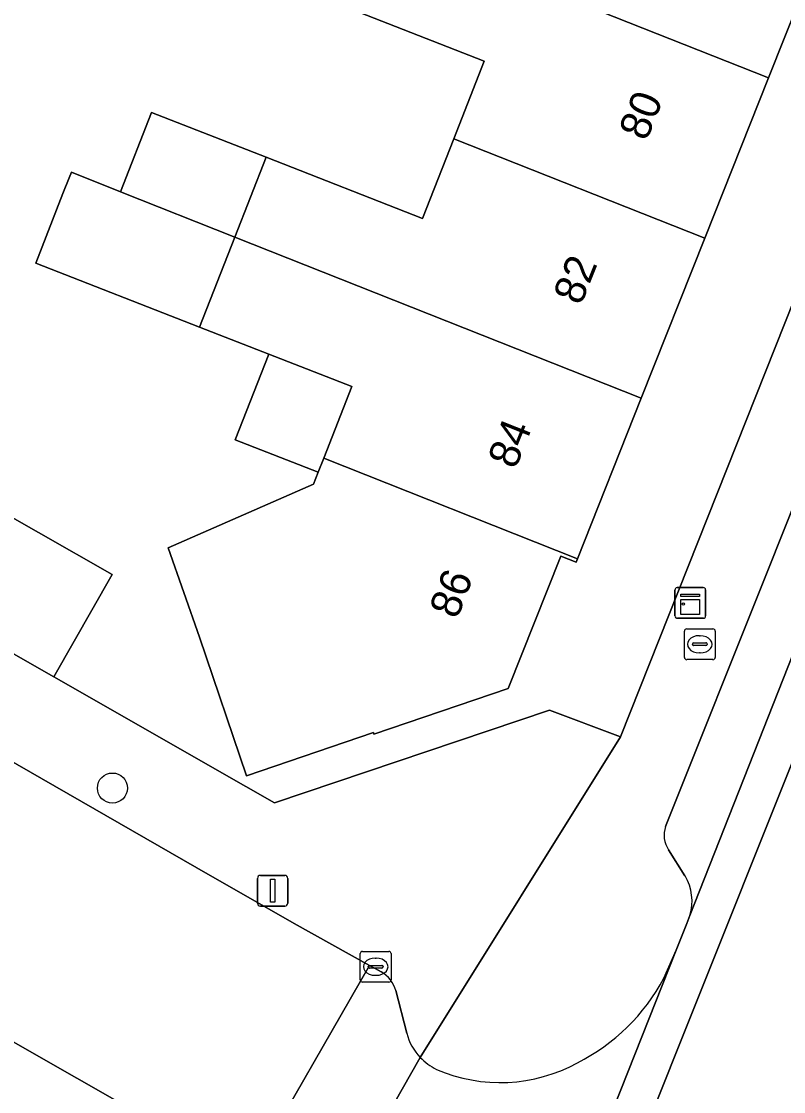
# Model space of a CAD drawing. Extents: x 160023 to 161302, y 384750 to 385707.
# Drawn here: x 160429.94 to 160454.71, y 385065.04 to 385099.84 of the extents above; entities that cross this region are included whole.
import ezdxf

# ---------------------------------------------------------------- set-up
doc = ezdxf.new("R2010")
doc.units = 0
for name, color, linetype in [('IMGEO_Boom', 7, 'Continuous'), ('IMGEO_Brandkraan', 7, 'Continuous'), ('IMGEO_Erf', 7, 'Continuous'), ('IMGEO_Kast', 7, 'Continuous'), ('IMGEO_Kolk', 7, 'Continuous'), ('IMGEO_Lichtmast', 7, 'Continuous'), ('IMGEO_Muur', 7, 'Continuous'), ('IMGEO_Pand', 7, 'Continuous'), ('IMGEO_Pand_nummerreeks', 7, 'Continuous'), ('IMGEO_Parkeervlak_open', 7, 'Continuous'), ('IMGEO_Rijbaan_lokaal_gesloten', 7, 'Continuous'), ('IMGEO_Rijbaan_lokaal_open', 7, 'Continuous'), ('IMGEO_Voetpad_open', 7, 'Continuous')]:
    doc.layers.add(name, color=color, linetype=linetype)

msp = doc.modelspace()

# ---------------------------------------------------------------- linework, layer by layer
at = {"layer": 'IMGEO_Boom'}
msp.add_circle((160432.899, 385074.913), 0.489, dxfattribs=at)
at = {"layer": 'IMGEO_Brandkraan'}
for p, q in [((160451.485, 385079.162), (160451.485, 385080.014)), ((160451.56, 385080.088), (160452.412, 385080.088)), ((160451.973, 385079.868), (160451.998, 385079.868)), ((160452.486, 385080.014), (160452.486, 385079.162)), ((160451.744, 385079.582), (160451.744, 385079.594)), ((160452.182, 385079.545), (160451.784, 385079.545)), ((160451.787, 385079.631), (160452.185, 385079.631)), ((160452.228, 385079.594), (160452.228, 385079.582)), ((160452.412, 385079.088), (160451.56, 385079.088)), ((160451.996, 385079.308), (160451.971, 385079.308))]:
    msp.add_line(p, q, dxfattribs=at)
for points in [[(160451.485, 385079.162), (160451.485, 385080.014)], [(160451.56, 385080.088), (160452.412, 385080.088)], [(160452.486, 385080.014), (160452.486, 385079.162)], [(160452.412, 385079.088), (160451.56, 385079.088)]]:
    msp.add_lwpolyline(points, dxfattribs=at)
for centre, radius, start, end in [((160451.562, 385080.012), 0.0765, 91.552, 178.448), ((160451.562, 385080.012), 0.0765, 91.552, 178.448), ((160452.41, 385080.012), 0.0765, 1.552, 88.448), ((160452.41, 385080.012), 0.0765, 1.552, 88.448), ((160451.784, 385079.591), 0.0403, 85.8775, 175.7526), ((160451.781, 385079.581), 0.0366, 178.938, 274.7102), ((160452.185, 385079.588), 0.043, 264.8664, 352.4533), ((160452.189, 385079.593), 0.0386, 1.7309, 96.639), ((160451.562, 385079.164), 0.0765, 181.552, 268.448), ((160451.562, 385079.164), 0.0765, 181.552, 268.448), ((160452.41, 385079.164), 0.0765, 271.552, 358.448), ((160452.41, 385079.164), 0.0765, 271.552, 358.448)]:
    msp.add_arc(centre, radius, start, end, dxfattribs=at)
for centre, major_axis, ratio, start_param, end_param in [((160451.972, 385079.588), (-0.387, 0.002), 0.722429, 4.712389, 7.853982), ((160451.997, 385079.588), (-0.39, 0.002), 0.717154, 1.570796, 4.712389)]:
    msp.add_ellipse(centre, major_axis=major_axis, ratio=ratio, start_param=start_param, end_param=end_param, dxfattribs=at)
at = {"layer": 'IMGEO_Erf'}
for points in [[(160425.703, 385085.956), (160432.889, 385081.856), (160430.992, 385078.531), (160437.229, 385074.968), (160438.166, 385074.433), (160447.104, 385077.448), (160449.407, 385076.581), (160467.001, 385120.904), (160472.517, 385134.799), (160471.611, 385136.751)], [(160456.303, 385103.248), (160454.22, 385098.005), (160452.15, 385092.792), (160450.083, 385087.587), (160448.009, 385082.365), (160447.967, 385082.258), (160447.468, 385082.458), (160445.764, 385078.151), (160441.399, 385076.66), (160441.379, 385076.721), (160437.258, 385075.314), (160435.731, 385079.821), (160434.711, 385082.723), (160439.433, 385084.79), (160439.587, 385085.183), (160436.889, 385086.238), (160437.979, 385089.026), (160435.733, 385089.904), (160430.41, 385091.985), (160431.293, 385094.245), (160431.492, 385094.753), (160431.565, 385094.939), (160433.162, 385094.305), (160434.17, 385096.882), (160437.892, 385095.427), (160442.976, 385093.439), (160443.99, 385096.031), (160444.976, 385098.551), (160439.969, 385100.509)]]:
    msp.add_lwpolyline(points, dxfattribs=at)
at = {"layer": 'IMGEO_Kast'}
for p, q in [((160451.176, 385080.508), (160451.176, 385081.349)), ((160451.176, 385081.349), (160451.176, 385080.508)), ((160451.251, 385081.433), (160452.092, 385081.433)), ((160452.092, 385081.433), (160451.251, 385081.433)), ((160452.176, 385081.358), (160452.176, 385080.517)), ((160452.176, 385080.517), (160452.176, 385081.358)), ((160452.101, 385080.433), (160451.26, 385080.433)), ((160451.26, 385080.433), (160452.101, 385080.433))]:
    msp.add_line(p, q, dxfattribs=at)
for points in [[(160451.371, 385081.223), (160451.971, 385081.223), (160451.971, 385081.138), (160451.371, 385081.138), (160451.371, 385081.223)], [(160451.371, 385081.048), (160451.971, 385081.048), (160451.971, 385080.559), (160451.371, 385080.559), (160451.371, 385081.048)]]:
    msp.add_lwpolyline(points, dxfattribs=at)
msp.add_circle((160451.455, 385080.897), 0.0377, dxfattribs=at)
for centre, start, end in [((160451.254, 385081.355), 92.4484, 184.2845), ((160451.254, 385081.355), 92.4484, 184.2845), ((160452.098, 385081.355), 2.4484, 94.2845), ((160452.098, 385081.355), 2.4484, 94.2845), ((160451.254, 385080.511), 182.4484, 274.2845), ((160451.254, 385080.511), 182.4484, 274.2845), ((160452.098, 385080.511), 272.4484, 4.2845), ((160452.098, 385080.511), 272.4484, 4.2845)]:
    msp.add_arc(centre, 0.0779, start, end, dxfattribs=at)
at = {"layer": 'IMGEO_Kolk'}
for p, q in [((160440.953, 385068.676), (160440.953, 385069.528)), ((160441.028, 385069.602), (160441.88, 385069.602)), ((160441.441, 385069.382), (160441.466, 385069.382)), ((160441.954, 385069.528), (160441.954, 385068.676)), ((160441.212, 385069.096), (160441.212, 385069.108)), ((160441.65, 385069.059), (160441.252, 385069.059)), ((160441.255, 385069.145), (160441.653, 385069.145)), ((160441.696, 385069.108), (160441.696, 385069.096)), ((160441.464, 385068.822), (160441.439, 385068.822)), ((160441.88, 385068.602), (160441.028, 385068.602))]:
    msp.add_line(p, q, dxfattribs=at)
for points in [[(160440.953, 385068.676), (160440.953, 385069.528)], [(160441.028, 385069.602), (160441.88, 385069.602)], [(160441.954, 385069.528), (160441.954, 385068.676)], [(160441.88, 385068.602), (160441.028, 385068.602)]]:
    msp.add_lwpolyline(points, dxfattribs=at)
for centre, radius, start, end in [((160441.03, 385069.526), 0.0765, 91.552, 178.448), ((160441.03, 385069.526), 0.0765, 91.552, 178.448), ((160441.878, 385069.526), 0.0765, 1.552, 88.448), ((160441.878, 385069.526), 0.0765, 1.552, 88.448), ((160441.252, 385069.105), 0.0403, 85.8775, 175.7526), ((160441.249, 385069.095), 0.0366, 178.938, 274.7102), ((160441.653, 385069.102), 0.043, 264.8664, 352.4533), ((160441.657, 385069.107), 0.0386, 1.7309, 96.639), ((160441.03, 385068.678), 0.0765, 181.552, 268.448), ((160441.03, 385068.678), 0.0765, 181.552, 268.448), ((160441.878, 385068.678), 0.0765, 271.552, 358.448), ((160441.878, 385068.678), 0.0765, 271.552, 358.448)]:
    msp.add_arc(centre, radius, start, end, dxfattribs=at)
for centre, major_axis, ratio, start_param, end_param in [((160441.44, 385069.102), (-0.387, 0.002), 0.722429, 4.712389, 7.853982), ((160441.465, 385069.102), (-0.39, 0.002), 0.717154, 1.570796, 4.712389)]:
    msp.add_ellipse(centre, major_axis=major_axis, ratio=ratio, start_param=start_param, end_param=end_param, dxfattribs=at)
at = {"layer": 'IMGEO_Lichtmast'}
for p, q in [((160437.611, 385071.173), (160437.611, 385071.973)), ((160437.611, 385071.973), (160437.611, 385071.173)), ((160437.711, 385072.073), (160438.501, 385072.073)), ((160438.501, 385072.073), (160437.711, 385072.073)), ((160438.601, 385071.973), (160438.601, 385071.173)), ((160438.601, 385071.173), (160438.601, 385071.973)), ((160438.501, 385071.073), (160437.711, 385071.073)), ((160437.711, 385071.073), (160438.501, 385071.073))]:
    msp.add_line(p, q, dxfattribs=at)
msp.add_lwpolyline([(160438.031, 385071.948), (160438.181, 385071.948), (160438.181, 385071.198), (160438.031, 385071.198), (160438.031, 385071.948)], dxfattribs=at)
for centre, start, end in [((160437.711, 385071.973), 90, 180), ((160437.711, 385071.973), 90, 180), ((160438.501, 385071.973), 0, 90), ((160438.501, 385071.973), 360, 90), ((160437.711, 385071.173), 180, 270), ((160437.711, 385071.173), 180, 270), ((160438.501, 385071.173), 270, 0), ((160438.501, 385071.173), 270, 0)]:
    msp.add_arc(centre, 0.1, start, end, dxfattribs=at)
at = {"layer": 'IMGEO_Muur'}
msp.add_lwpolyline([(160430.992, 385078.531), (160437.229, 385074.968)], dxfattribs=at)
at = {"layer": 'IMGEO_Pand'}
for points in [[(160448.195, 385106.467), (160447.218, 385103.97), (160442.104, 385105.97), (160441.036, 385103.239), (160454.22, 385098.005), (160456.303, 385103.248)], [(160454.22, 385098.005), (160441.036, 385103.239), (160440.988, 385103.117), (160439.969, 385100.509), (160444.976, 385098.551), (160443.99, 385096.031), (160452.15, 385092.792)], [(160437.892, 385095.427), (160434.17, 385096.882), (160433.162, 385094.305), (160436.877, 385092.83)], [(160443.99, 385096.031), (160442.976, 385093.439), (160437.892, 385095.427), (160436.877, 385092.83), (160450.083, 385087.587), (160452.15, 385092.792)], [(160436.877, 385092.83), (160433.162, 385094.305), (160431.565, 385094.939), (160431.492, 385094.753), (160431.293, 385094.245), (160430.41, 385091.985), (160435.733, 385089.904)], [(160450.083, 385087.587), (160436.877, 385092.83), (160435.733, 385089.904), (160437.979, 385089.026), (160440.677, 385087.971), (160439.765, 385085.638), (160448.009, 385082.365)], [(160430.992, 385078.531), (160432.889, 385081.856), (160425.703, 385085.956), (160428.077, 385090.118), (160424.153, 385091.772), (160420.134, 385084.726)], [(160440.677, 385087.971), (160437.979, 385089.026), (160436.889, 385086.238), (160439.587, 385085.183), (160439.765, 385085.638)], [(160447.468, 385082.458), (160447.967, 385082.258), (160448.009, 385082.365), (160439.765, 385085.638), (160439.587, 385085.183), (160439.433, 385084.79), (160434.711, 385082.723), (160435.731, 385079.821), (160437.258, 385075.314), (160441.379, 385076.721), (160441.399, 385076.66), (160445.764, 385078.151)]]:
    msp.add_lwpolyline(points, close=True, dxfattribs=at)
at = {"layer": 'IMGEO_Parkeervlak_open'}
for points in [[(160482.071, 385152.056), (160474.809, 385133.801), (160473.345, 385130.12), (160469.335, 385120.04), (160468.756, 385118.584), (160465.855, 385111.292), (160454.199, 385081.989), (160450.873, 385073.66)], [(160451.665, 385070.767), (160455.177, 385079.664), (160455.778, 385081.134), (160455.964, 385081.607), (160471.018, 385119.416)], [(160450.971, 385072.903), (160451.505, 385072.053)]]:
    msp.add_lwpolyline(points, dxfattribs=at)
for centre, radius, start, end in [((160451.682, 385073.38), 0.856, 160.913, 213.8398), ((160450.122, 385071.228), 1.611, 343.3734, 30.8108)]:
    msp.add_arc(centre, radius, start, end, dxfattribs=at)
at = {"layer": 'IMGEO_Rijbaan_lokaal_gesloten'}
msp.add_lwpolyline([(160428.901, 385067.092), (160437.316, 385062.291), (160441.257, 385069.142), (160438.8, 385070.504), (160435.644, 385072.318), (160423.083, 385079.537)], dxfattribs=at)
at = {"layer": 'IMGEO_Rijbaan_lokaal_open'}
for points in [[(160456.884, 385080.495), (160456.95, 385080.661), (160455.778, 385081.134), (160455.177, 385079.664), (160451.665, 385070.767), (160451.564, 385070.512), (160451.217, 385069.636), (160444.275, 385052.096), (160444.082, 385051.611), (160443.146, 385049.264), (160444.248, 385048.841), (160445.179, 385051.173)], [(160461.163, 385077.845), (160461.545, 385078.805), (160456.95, 385080.661), (160456.884, 385080.495), (160445.179, 385051.173), (160444.248, 385048.841), (160448.949, 385047.038), (160449.849, 385049.309)]]:
    msp.add_lwpolyline(points, close=True, dxfattribs=at)
for points in [[(160444.275, 385052.096), (160451.217, 385069.636)], [(160451.217, 385069.636), (160450.82, 385068.727)], [(160441.637, 385068.931), (160441.441, 385069.04), (160441.257, 385069.142), (160437.316, 385062.291), (160439.877, 385060.829), (160442.902, 385066.151)], [(160442.461, 385066.94), (160442.105, 385068.325)], [(160442.902, 385066.151), (160439.877, 385060.829), (160441.689, 385059.774)]]:
    msp.add_lwpolyline(points, dxfattribs=at)
for centre, radius, start, end in [((160441.142, 385068.065), 0.997, 15.1037, 60.2524), ((160445.025, 385071.836), 6.576, 297.0143, 331.79), ((160444.231, 385067.412), 1.832, 194.9191, 223.4856), ((160444.248, 385067.427), 1.854, 223.4717, 243.8705), ((160445.501, 385070.576), 5.24, 246.7384, 298.6358)]:
    msp.add_arc(centre, radius, start, end, dxfattribs=at)
at = {"layer": 'IMGEO_Voetpad_open'}
for points in [[(160475.27, 385145.994), (160471.611, 385136.751), (160472.517, 385134.799), (160467.001, 385120.904), (160449.407, 385076.581), (160442.902, 385066.151)], [(160450.873, 385073.66), (160454.199, 385081.989), (160465.855, 385111.292), (160468.756, 385118.584)], [(160393.778, 385096.16), (160394.009, 385096.026), (160402.988, 385090.942), (160416.968, 385083.016), (160418.598, 385082.089), (160418.843, 385082.52), (160423.329, 385079.97), (160423.083, 385079.537), (160435.644, 385072.318), (160438.8, 385070.504), (160441.257, 385069.142), (160441.441, 385069.04), (160441.637, 385068.931)], [(160442.902, 385066.151), (160449.407, 385076.581), (160447.104, 385077.448), (160438.166, 385074.433), (160437.229, 385074.968), (160430.992, 385078.531), (160420.134, 385084.726)], [(160440.07, 385056.349), (160441.689, 385059.774), (160439.877, 385060.829), (160437.316, 385062.291), (160428.901, 385067.092), (160424.416, 385069.645), (160418.139, 385073.218)], [(160451.505, 385072.053), (160450.971, 385072.903)], [(160450.82, 385068.727), (160451.217, 385069.636), (160451.564, 385070.512), (160451.665, 385070.767)], [(160442.105, 385068.325), (160442.461, 385066.94)]]:
    msp.add_lwpolyline(points, dxfattribs=at)
for centre, radius, start, end in [((160451.682, 385073.38), 0.856, 160.913, 213.8398), ((160450.122, 385071.228), 1.611, 343.3734, 30.8108), ((160441.142, 385068.065), 0.997, 15.1037, 60.2524), ((160445.025, 385071.836), 6.576, 297.0143, 331.79), ((160444.231, 385067.412), 1.832, 194.9191, 223.4856), ((160444.248, 385067.427), 1.854, 223.4717, 243.8705), ((160445.501, 385070.576), 5.24, 246.7384, 298.6358)]:
    msp.add_arc(centre, radius, start, end, dxfattribs=at)

# ---------------------------------------------------------------- texts
at = {"layer": 'IMGEO_Pand_nummerreeks'}
for s, rotation, p in [('80', 68.2393, (160450.253, 385095.923)), ('82', 68.2384, (160448.121, 385090.581)), ('84', 68.2393, (160445.993, 385085.25)), ('86', 69.1503, (160444.102, 385080.377))]:
    msp.add_text(s, height=1, rotation=rotation, dxfattribs=at).set_placement(p)

doc.saveas('drawing.dxf')
